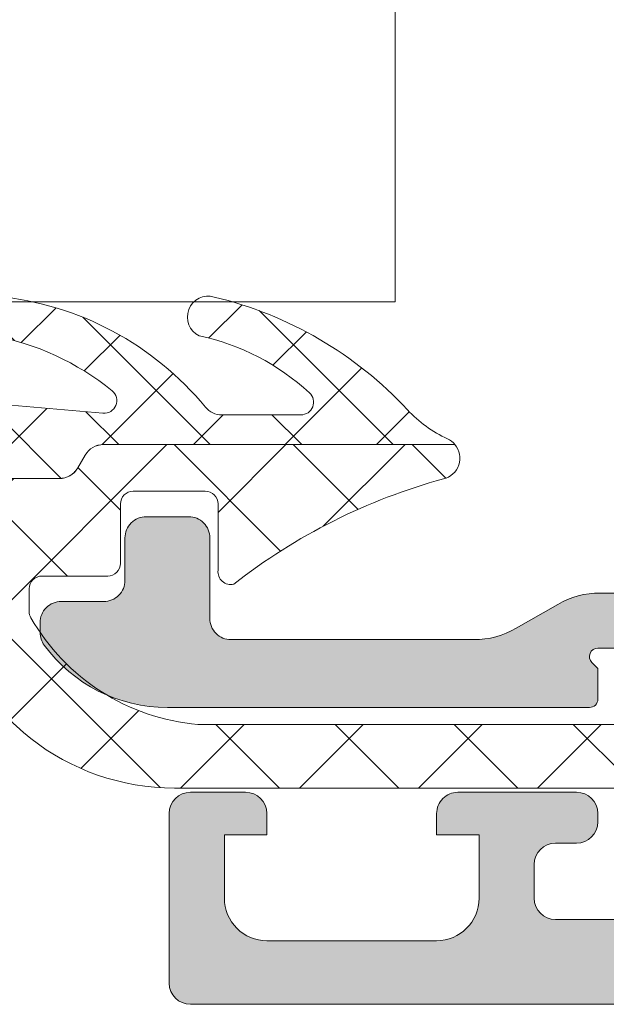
# Model space of a CAD drawing. Header units: millimetres. Extents: x 144573 to 336993, y 74252 to 247042.
# Tile 697 of 1056: x 223276 to 223290, y 174627 to 174651. Entities that reach past the tile are written whole.
import ezdxf

# ---------------------------------------------------------------- set-up
doc = ezdxf.new("R2010")
doc.units = ezdxf.units.MM
doc.layers.add('FASÁDA DETAILNÍ', color=255, linetype='Continuous', lineweight=0)
doc.layers.add('NOVA', color=255, linetype='Continuous', lineweight=0)

# ---------------------------------------------------------------- blocks, each defined once
blk = doc.blocks.new('A$C69D17D4D')
at = {"layer": 'FASÁDA DETAILNÍ'}
h = blk.add_hatch(color=256, dxfattribs=at)
edge = h.paths.add_edge_path()
edge.add_arc((135.510601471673, 1256.682007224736), 0.5000674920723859, 180.0077324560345, 269.9922675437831, ccw=False)
edge.add_line((135.0105339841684, 1256.681939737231), (135.0105339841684, 1260.68193973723))
edge.add_arc((135.510601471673, 1260.681872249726), 0.5000674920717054, 450.00773245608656, 539.9922675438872, ccw=False)
edge.add_line((135.5105339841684, 1261.181939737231), (136.8105828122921, 1261.181939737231))
edge.add_arc((136.8105459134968, 1260.681902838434), 0.5000369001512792, 360.00422797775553, 449.99577202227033, ccw=False)
edge.add_line((137.3105828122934, 1260.681939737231), (137.3105828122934, 1260.181939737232))
edge.add_line((137.3105828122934, 1260.181939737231), (136.3105828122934, 1260.181939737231))
edge.add_line((136.3105828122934, 1260.181939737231), (136.310582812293, 1258.681939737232))
edge.add_arc((137.3105458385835, 1258.68190276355), 0.9999630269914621, 539.9978814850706, 630.0021185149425)
edge.add_line((137.3105828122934, 1257.681939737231), (141.3105828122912, 1257.681939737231))
edge.add_arc((141.3105059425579, 1258.682016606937), 1.000076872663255, 270.0044039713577, 359.9955960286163)
edge.add_line((142.3105828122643, 1258.681939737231), (142.3105828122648, 1260.181939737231))
edge.add_line((142.3105828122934, 1260.181939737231), (141.3105828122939, 1260.181939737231))
edge.add_line((141.3105828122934, 1260.181939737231), (141.3105828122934, 1260.681939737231))
edge.add_arc((141.810525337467, 1260.681997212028), 0.4999425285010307, 89.9934131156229, 180.0065868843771, ccw=False)
edge.add_line((141.8105828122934, 1261.181939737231), (144.6105706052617, 1261.181939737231))
edge.add_arc((144.6105706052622, 1260.681939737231), 0.5000000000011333, 360.0000000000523, 450.0000000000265, ccw=False)
edge.add_line((145.1105706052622, 1260.681939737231), (145.1105706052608, 1260.481939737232))
edge.add_arc((144.6105706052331, 1260.481939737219), 0.5000000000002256, 269.99999999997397, 359.99999999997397, ccw=False)
edge.add_line((144.6105706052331, 1259.981939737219), (144.1105706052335, 1259.981939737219))
edge.add_arc((144.1106057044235, 1259.481904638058), 0.500035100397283, 450.0040217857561, 539.9959782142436)
edge.add_line((143.6105706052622, 1259.481939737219), (143.6105706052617, 1258.681936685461))
edge.add_arc((144.1105871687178, 1258.681953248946), 0.5000165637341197, 180.0018979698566, 269.9981020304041)
edge.add_line((144.1105706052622, 1258.181936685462), (175.410564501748, 1258.181936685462))
edge.add_line((175.4105645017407, 1258.181936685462), (181.449022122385, 1258.614333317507))
edge.add_arc((181.4105660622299, 1259.613553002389), 0.9999594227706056, 272.2040028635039, 359.9999999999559)
edge.add_line((182.4105254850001, 1259.613553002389), (182.4105254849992, 1266.282005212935))
edge.add_arc((181.9105254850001, 1266.282005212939), 0.5000000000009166, 360.0000000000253, 449.9999999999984)
edge.add_line((181.9105254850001, 1266.782005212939), (181.0105254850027, 1266.782005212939))
edge.add_arc((181.0105254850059, 1267.282005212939), 0.5000000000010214, 180.0000000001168, 270.0000000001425, ccw=False)
edge.add_line((180.5105254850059, 1267.282005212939), (180.5105254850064, 1268.682006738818))
edge.add_arc((180.4316890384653, 1268.949527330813), 0.278895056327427, 286.4198764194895, 361.1645893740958)
edge.add_line((180.7105264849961, 1268.955195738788), (180.7105264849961, 1269.408789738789))
edge.add_arc((180.4316583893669, 1269.414450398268), 0.2789255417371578, 358.8371299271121, 433.5754054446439)
edge.add_line((180.5105254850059, 1269.681993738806), (180.5105254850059, 1271.562004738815))
edge.add_arc((180.8105254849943, 1271.562004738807), 0.3000000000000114, 450.00000000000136, 540, ccw=False)
edge.add_line((180.8105254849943, 1271.862004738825), (181.7904998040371, 1271.862004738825))
edge.add_arc((181.7904998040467, 1271.562004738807), 0.2999999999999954, 360.0000000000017, 450.00000000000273, ccw=False)
edge.add_line((182.0904998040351, 1271.562004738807), (182.0904998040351, 1268.802006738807))
edge.add_arc((182.2104998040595, 1268.802006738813), 0.1200000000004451, 539.9999999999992, 630)
edge.add_line((182.2104998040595, 1268.682006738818), (186.5105254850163, 1268.682006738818))
edge.add_arc((186.5105254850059, 1269.182006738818), 0.5000000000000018, 269.9999999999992, 359.9999999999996)
edge.add_line((187.0105254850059, 1269.182006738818), (187.010525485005, 1269.882006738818))
edge.add_line((187.0105254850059, 1269.882006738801), (185.629030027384, 1272.274827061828))
edge.add_arc((185.7486452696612, 1272.343886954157), 0.1381197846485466, 89.99999999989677, 209.9999999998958, ccw=False)
edge.add_line((185.7486452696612, 1272.482006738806), (189.5105254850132, 1272.482006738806))
edge.add_arc((189.5105254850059, 1274.482006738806), 1.999999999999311, 270.0000000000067, 360.0000000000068)
edge.add_line((191.5105254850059, 1274.482006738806), (191.5105254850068, 1275.050002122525))
edge.add_arc((192.0105254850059, 1275.050002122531), 0.5000000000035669, 505.5209282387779, 539.9999999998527, ccw=False)
edge.add_arc((195.7200240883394, 1272.502528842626), 4.999999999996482, 455.34922800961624, 505.5209282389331, ccw=False)
edge.add_arc((195.2724057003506, 1277.343880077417), 0.1381197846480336, 330.00000000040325, 457.70243749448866, ccw=False)
edge.add_line((195.3920209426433, 1277.274820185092), (194.01052548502, 1274.881999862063))
edge.add_line((194.0105254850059, 1274.88199986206), (194.0105254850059, 1274.181999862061))
edge.add_arc((194.5105254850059, 1274.181999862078), 0.5, 540, 630)
edge.add_line((194.5105254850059, 1273.681999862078), (198.810551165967, 1273.681999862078))
edge.add_arc((198.8105511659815, 1273.801999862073), 0.1199999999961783, 270, 359.9999999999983)
edge.add_line((198.9305511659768, 1273.801999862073), (198.9305511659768, 1276.561997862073))
edge.add_arc((199.2305511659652, 1276.561997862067), 0.2999999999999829, 90, 180.0000000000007, ccw=False)
edge.add_line((199.2305511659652, 1276.861997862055), (200.2105254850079, 1276.861997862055))
edge.add_arc((200.2105254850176, 1276.561997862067), 0.300000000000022, 360.00000000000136, 450, ccw=False)
edge.add_line((200.5105254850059, 1276.561997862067), (200.5105254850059, 1274.681986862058))
edge.add_arc((200.5893925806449, 1274.414443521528), 0.2789255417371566, 466.424594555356, 541.1628700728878)
edge.add_line((200.3105244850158, 1274.408782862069), (200.3105244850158, 1273.955188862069))
edge.add_arc((200.5893619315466, 1273.949520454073), 0.2788950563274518, 538.8354106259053, 613.5801235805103)
edge.add_line((200.5105254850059, 1273.681999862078), (200.5105254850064, 1270.681941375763))
edge.add_line((200.5105254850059, 1270.681941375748), (199.8104531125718, 1269.981838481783))
edge.add_line((199.8104531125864, 1269.981838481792), (199.2104470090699, 1269.981838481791))
edge.add_line((199.2104470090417, 1269.981838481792), (199.2104470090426, 1271.581844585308))
edge.add_arc((198.7104375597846, 1271.581835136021), 0.5000094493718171, 360.0010827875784, 449.9989172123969)
edge.add_line((198.7104470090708, 1272.081844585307), (198.3150189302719, 1272.081844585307))
edge.add_arc((198.3150189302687, 1271.581844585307), 0.5000000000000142, 450.0000000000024, 465.0000000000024)
edge.add_line((198.1856094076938, 1272.064807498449), (196.7517226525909, 1271.680598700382))
edge.add_arc((197.0105416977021, 1270.714672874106), 1.000000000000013, 465.0000000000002, 540.0000000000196)
edge.add_line((196.0105416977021, 1270.714672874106), (196.0105416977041, 1264.981850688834))
edge.add_line((196.0105416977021, 1264.981850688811), (199.2104470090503, 1264.981850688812))
edge.add_line((199.2104470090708, 1264.981850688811), (199.2104470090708, 1265.78183848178))
edge.add_line((199.2104470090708, 1265.78183848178), (199.8104531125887, 1265.781838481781))
edge.add_line((199.8104531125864, 1265.78183848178), (200.5104348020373, 1264.569405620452))
edge.add_line((200.5104348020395, 1264.569405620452), (200.5104348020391, 1263.48185068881))
edge.add_line((200.5104348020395, 1263.481850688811), (185.5105254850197, 1263.481850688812))
edge.add_arc((185.5105254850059, 1262.981850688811), 0.5000000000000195, 449.9999999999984, 540.0000000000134)
edge.add_line((185.0105254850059, 1262.981850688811), (185.0105254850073, 1257.181939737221))
edge.add_arc((184.0105254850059, 1257.181939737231), 1, 270, 360.00000000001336, ccw=False)
edge.add_line((184.0105254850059, 1256.181939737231), (135.5105339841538, 1256.181939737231))
edge = h.paths.add_edge_path(flags=16)
edge.add_line((194.4105416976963, 1265.78183848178), (194.4105416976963, 1270.18183848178))
edge.add_arc((193.9105416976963, 1270.181838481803), 0.5000000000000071, 360.0000000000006, 449.9999999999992)
edge.add_line((193.9105416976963, 1270.681838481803), (189.5105416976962, 1270.681838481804))
edge.add_arc((189.5105416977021, 1270.181838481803), 0.4999999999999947, 449.9999999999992, 540.0000000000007)
edge.add_line((189.0105416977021, 1270.181838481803), (189.0105416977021, 1265.781838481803))
edge.add_arc((189.5105416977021, 1265.78183848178), 0.5, 540, 630)
edge.add_line((189.5105416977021, 1265.28183848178), (193.9105416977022, 1265.28183848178))
edge.add_arc((193.9105416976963, 1265.78183848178), 0.4999999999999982, 270, 360.0000000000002)
h = blk.add_hatch(dxfattribs=at)
h.set_pattern_fill('ANSI37', color=256, scale=0.48, angle=90, style=0)
h.set_pattern_definition([(135, (0, 0), (-1.077630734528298, -1.077630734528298), []), (225, (0, 0), (1.077630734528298, -1.077630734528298), [])])
edge = h.paths.add_edge_path()
edge.add_arc((136.2494207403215, 1270.582939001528), 0.4999992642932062, 219.4073371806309, 269.9999342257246)
edge.add_line((136.2494201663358, 1270.082939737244), (138.1115171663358, 1270.082939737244))
edge.add_arc((138.1115168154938, 1270.382939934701), 0.3000001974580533, 270.000067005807, 407.3578430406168)
edge.add_arc((134.5441020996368, 1266.509144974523), 5.566188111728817, 47.35773889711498, 77.80896735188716)
edge.add_arc((135.9273960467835, 1272.393221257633), 0.4897187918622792, 72.98602770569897, 244.8827571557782, ccw=False)
edge.add_arc((133.9815047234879, 1264.053463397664), 9.05242085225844, 42.793321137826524, 76.65656128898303, ccw=False)
edge.add_arc((142.8256814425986, 1272.241343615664), 2.9999998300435, 222.7932868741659, 245.2450969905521)
edge.add_arc((141.3598992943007, 1269.062537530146), 0.5004751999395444, 39.806434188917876, 65.24482424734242, ccw=False)
edge.add_line((141.7443701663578, 1269.382939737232), (133.4610911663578, 1269.382939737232))
edge.add_arc((133.4610916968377, 1268.88294003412), 0.4999997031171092, 90.00006078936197, 150.0000196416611)
edge.add_line((133.028079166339, 1269.132939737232), (132.854873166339, 1268.832939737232))
edge.add_arc((132.4218606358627, 1269.082939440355), 0.4999997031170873, 270.0000607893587, 330.0000196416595, ccw=False)
edge.add_line((132.4218611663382, 1268.582939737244), (130.7925131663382, 1268.582939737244))
edge.add_arc((130.7925123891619, 1269.58293909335), 0.9999993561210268, 210.0503388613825, 270.0000445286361, ccw=False)
edge.add_arc((123.6081316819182, 1265.42661231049), 7.300023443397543, 30.05035458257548, 78.7144463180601)
edge.add_arc((125.4233642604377, 1272.482949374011), 0.3999910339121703, 74.99872339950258, 165.1470491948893, ccw=False)
edge.add_arc((123.2966437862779, 1261.963445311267), 11.13157184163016, 49.413038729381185, 78.44234221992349, ccw=False)
edge.add_line((130.5388601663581, 1270.416976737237), (130.7310771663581, 1270.359275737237))
edge.add_line((130.7310771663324, 1270.359275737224), (133.4482841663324, 1270.121437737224))
edge.add_arc((133.4744431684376, 1270.420295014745), 0.2999999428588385, 264.9976449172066, 410.9690488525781)
edge.add_arc((129.6802711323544, 1265.740068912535), 6.324969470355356, 50.96896669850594, 79.5200292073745)
edge.add_arc((130.9091484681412, 1272.41790473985), 0.4650353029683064, 82.47186289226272, 260.2920262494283, ccw=False)
edge.add_arc((130.2596496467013, 1265.66157239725), 7.252239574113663, 39.40751088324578, 84.37832838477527, ccw=False)
h = blk.add_hatch(dxfattribs=at)
h.set_pattern_fill('ANSI37', color=256, scale=0.625, angle=90, style=0)
h.set_pattern_definition([(135, (0, 0), (-1.403165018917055, -1.403165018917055), []), (225, (0, 0), (1.403165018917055, -1.403165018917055), [])])
edge = h.paths.add_edge_path()
edge.add_ellipse((136.1236186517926, 1267.802501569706), major_axis=(-5.039467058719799, 0), ratio=1, start_angle=29.791784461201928, end_angle=85.03553873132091, ccw=False)
edge.add_ellipse((132.0105341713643, 1265.447701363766), major_axis=(-0.3000000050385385, 0), ratio=1, start_angle=0.0006926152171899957, end_angle=29.79217298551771, ccw=False)
edge.add_line((131.7105341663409, 1265.447697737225), (131.710531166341, 1265.981981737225))
edge.add_ellipse((132.0105309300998, 1265.981982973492), major_axis=(-0.2999997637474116, 0), ratio=1, start_angle=-90.00004512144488, end_angle=0.00023610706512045, ccw=False)
edge.add_line((132.0105311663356, 1266.281982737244), (133.5605281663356, 1266.281982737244))
edge.add_ellipse((133.5605205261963, 1266.581993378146), major_axis=(-0.3000106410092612, 0), ratio=1, start_angle=90.00145911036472, end_angle=179.9956760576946)
edge.add_line((133.8605311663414, 1266.581970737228), (133.8605421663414, 1267.981952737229))
edge.add_ellipse((134.1605320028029, 1267.981949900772), major_axis=(-0.2999898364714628, 0), ratio=1, start_angle=270.00035074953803, end_angle=359.999458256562, ccw=False)
edge.add_line((134.1605301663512, 1268.281939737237), (135.8605421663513, 1268.281939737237))
edge.add_ellipse((135.8605350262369, 1267.98192959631), major_axis=(-0.3000101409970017, 0), ratio=1, start_angle=180.0044194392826, end_angle=269.9986363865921, ccw=False)
edge.add_line((136.160545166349, 1267.981952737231), (136.160534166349, 1266.418121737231))
edge.add_ellipse((136.4616932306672, 1266.385264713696), major_axis=(-0.3029461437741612, 0), ratio=1, start_angle=-6.226450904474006, end_angle=103.4835773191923)
edge.add_ellipse((145.1666163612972, 1255.069300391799), major_axis=(-14.00076634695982, 0), ratio=1, start_angle=285.30173220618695, end_angle=308.07562007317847, ccw=False)
edge.add_ellipse((141.3599027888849, 1269.061538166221), major_axis=(-0.5004721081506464, 0), ratio=1, start_angle=102.9176085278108, end_angle=219.8066343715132)
edge.add_line((141.7443701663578, 1269.381939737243), (133.4610911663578, 1269.381939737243))
edge.add_ellipse((133.4610916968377, 1268.881940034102), major_axis=(-0.4999997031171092, 0), ratio=1, start_angle=270.000060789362, end_angle=330.0000196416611)
edge.add_line((133.028079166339, 1269.131939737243), (132.854873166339, 1268.831939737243))
edge.add_ellipse((132.4218606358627, 1269.081939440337), major_axis=(-0.4999997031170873, 0), ratio=1, start_angle=90.00006078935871, end_angle=150.0000196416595, ccw=False)
edge.add_line((132.4218611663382, 1268.581939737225), (130.7925131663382, 1268.581939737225))
edge.add_ellipse((130.7925123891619, 1269.581939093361), major_axis=(-0.9999993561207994, 0), ratio=1, start_angle=30.050338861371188, end_angle=90.00004452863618, ccw=False)
edge.add_ellipse((123.6081316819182, 1265.425612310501), major_axis=(-7.300023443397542, 0), ratio=1, start_angle=210.0503545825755, end_angle=258.7144463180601)
edge.add_ellipse((125.4233637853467, 1272.481949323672), major_axis=(-0.3999905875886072, 0), ratio=1, start_angle=-14.85297522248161, end_angle=69.49817055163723)
edge.add_ellipse((123.0492968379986, 1266.132851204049), major_axis=(-6.378448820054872, 0), ratio=1, start_angle=194.452597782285, end_angle=249.4981254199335, ccw=False)
edge.add_line((129.2258961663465, 1267.724777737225), (129.5894831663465, 1266.314070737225))
edge.add_line((129.5894831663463, 1266.314070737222), (129.7995961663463, 1265.451369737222))
edge.add_ellipse((135.1362188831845, 1266.781934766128), major_axis=(-5.499995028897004, 0), ratio=1, start_angle=13.99995496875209, end_angle=90.00003420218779)
edge.add_line((135.1362221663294, 1261.281939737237), (147.5542501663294, 1261.281939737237))
edge.add_line((147.554250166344, 1261.281939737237), (148.917307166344, 1261.569558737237))
edge.add_ellipse((149.0205397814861, 1261.080332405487), major_axis=(-0.4999993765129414, 0), ratio=1, start_angle=220.283751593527, end_angle=281.91530077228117, ccw=False)
edge.add_line((149.4019651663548, 1261.40361873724), (150.9755761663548, 1259.54701073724))
edge.add_ellipse((151.5477151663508, 1260.031940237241), major_axis=(-0.7499997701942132, 0), ratio=1, start_angle=40.28370615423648, end_angle=220.2837061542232)
edge.add_line((152.1198541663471, 1260.516869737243), (150.1605681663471, 1262.828513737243))
edge.add_ellipse((149.3977165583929, 1262.181941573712), major_axis=(-0.9999990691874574, 0), ratio=1, start_angle=220.2836986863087, end_angle=281.915247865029)
edge.add_line((149.1912521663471, 1263.160394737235), (147.3977151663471, 1262.781939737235))
edge.add_line((147.3977151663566, 1262.781939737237), (135.6875141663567, 1262.781939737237))
h = blk.add_hatch(color=256, dxfattribs=at)
edge = h.paths.add_edge_path()
edge.add_line((149.5105341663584, 1265.581939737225), (149.1373291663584, 1265.881939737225))
edge.add_line((149.1373291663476, 1265.881939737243), (145.1641241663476, 1265.881939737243))
edge.add_ellipse((145.1641257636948, 1263.881932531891), major_axis=(-2.000007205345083, 0), ratio=1, start_angle=270.0000457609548, end_angle=299.9999336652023)
edge.add_line((144.164124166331, 1265.613990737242), (143.187072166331, 1265.049888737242))
edge.add_ellipse((142.1870705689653, 1266.781946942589), major_axis=(-2.000007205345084, 0), ratio=1, start_angle=90.00004576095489, end_angle=119.9999336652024, ccw=False)
edge.add_line((142.1870721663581, 1264.781939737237), (136.4672381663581, 1264.781939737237))
edge.add_ellipse((136.4672377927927, 1265.281939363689), major_axis=(-0.49999962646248, 0), ratio=1, start_angle=-4.280429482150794e-05, end_angle=90.00004280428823, ccw=False)
edge.add_line((135.9672381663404, 1265.281939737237), (135.9672381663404, 1267.181939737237))
edge.add_ellipse((135.4674961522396, 1267.18219772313), major_axis=(-0.4997420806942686, 0), ratio=1, start_angle=179.9704217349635, end_angle=270.0295782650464)
edge.add_line((135.4672381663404, 1267.681939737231), (134.4672381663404, 1267.681939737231))
edge.add_ellipse((134.4669801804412, 1267.18219772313), major_axis=(-0.4997420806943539, 0), ratio=1, start_angle=-90.02957826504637, end_angle=0.02957826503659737)
edge.add_line((133.9672381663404, 1267.181939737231), (133.9672381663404, 1266.181939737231))
edge.add_ellipse((133.4674987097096, 1266.181679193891), major_axis=(-0.4997395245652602, 0), ratio=1, start_angle=89.97012836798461, end_angle=180.0298716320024, ccw=False)
edge.add_line((133.4672381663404, 1265.681939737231), (132.4672381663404, 1265.681939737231))
edge.add_ellipse((132.4669842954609, 1265.182191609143), major_axis=(-0.4997481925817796, 0), ratio=1, start_angle=-90.02910612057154, end_angle=0.02887693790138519)
edge.add_line((131.9672361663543, 1265.181939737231), (131.9672361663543, 1264.948908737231))
edge.add_ellipse((132.4672353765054, 1264.948908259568), major_axis=(-0.4999992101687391, 0), ratio=1, start_angle=-5.47370397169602e-05, end_angle=36.24931299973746)
edge.add_ellipse((134.9672387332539, 1266.781946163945), major_axis=(-3.600006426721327, 0), ratio=1, start_angle=36.24938608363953, end_angle=89.99995914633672)
edge.add_line((134.9672361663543, 1263.181939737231), (144.9105341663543, 1263.181939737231))
edge.add_ellipse((144.9105343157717, 1263.381939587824), major_axis=(-0.1999998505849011, 0), ratio=1, start_angle=89.99995719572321, end_angle=180.0000428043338)
edge.add_line((145.1105341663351, 1263.381939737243), (145.1105341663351, 1264.099160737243))
edge.add_line((145.1105341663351, 1264.099160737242), (144.9695731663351, 1264.240059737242))
edge.add_ellipse((145.1105345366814, 1264.381939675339), major_axis=(-0.2000000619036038, 0), ratio=1, start_angle=-89.99989390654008, end_angle=45.18607561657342, ccw=False)
edge.add_line((145.1105341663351, 1264.581939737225), (147.0101031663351, 1264.581939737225))
edge.add_line((147.0101031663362, 1264.581939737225), (151.0887511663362, 1264.896257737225))
edge.add_ellipse((151.0105336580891, 1265.390102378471), major_axis=(-0.5000005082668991, 0), ratio=1, start_angle=99.00002276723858, end_angle=179.9999265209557)
edge.add_line((151.5105341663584, 1265.390101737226), (151.5105341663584, 1265.581939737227))
edge.add_ellipse((151.010534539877, 1265.581940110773), major_axis=(-0.4999996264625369, 0), ratio=1, start_angle=179.9999571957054, end_angle=270.0000428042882)
edge.add_line((151.0105341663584, 1266.081939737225), (150.9105341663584, 1266.081939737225))
edge.add_ellipse((150.9105340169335, 1265.881939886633), major_axis=(-0.1999998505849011, 0), ratio=1, start_angle=-90.00004280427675, end_angle=4.280433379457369e-05)
edge.add_line((150.7105341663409, 1265.881939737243), (150.7105341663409, 1265.581939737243))
edge.add_line((150.7105341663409, 1265.581939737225), (149.510534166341, 1265.581939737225))
for p, q in [((135.5105339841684, 1261.181939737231), (136.8105828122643, 1261.181939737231)), ((141.8105828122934, 1261.181939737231), (144.6105706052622, 1261.181939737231)), ((135.0105339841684, 1256.681939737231), (135.0105339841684, 1260.681939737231)), ((137.3105828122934, 1260.681939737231), (137.3105828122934, 1260.181939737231)), ((141.3105828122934, 1260.181939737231), (141.3105828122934, 1260.681939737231)), ((145.1105706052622, 1260.681939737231), (145.1105706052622, 1260.481939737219)), ((137.3105828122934, 1260.181939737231), (136.3105828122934, 1260.181939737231)), ((136.3105828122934, 1260.181939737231), (136.3105828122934, 1258.681939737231)), ((142.3105828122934, 1260.181939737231), (141.3105828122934, 1260.181939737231)), ((142.3105828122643, 1258.681939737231), (142.3105828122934, 1260.181939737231)), ((144.6105706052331, 1259.981939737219), (144.1105706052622, 1259.981939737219)), ((143.6105706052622, 1259.481939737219), (143.6105706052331, 1258.681936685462)), ((144.1105706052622, 1258.181936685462), (175.4105645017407, 1258.181936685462)), ((137.3105828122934, 1257.681939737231), (141.3105828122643, 1257.681939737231)), ((184.0105254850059, 1256.181939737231), (135.5105339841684, 1256.181939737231))]:
    blk.add_line(p, q, dxfattribs=at)
blk.add_lwpolyline([(-247.3547423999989, 1272.74602788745), (140.3360344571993, 1272.74602788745), (140.3360344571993, 1316.74602788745), (-247.3547423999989, 1316.74602788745), (-328.3256212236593, 1316.74602788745), (-328.3256212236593, 1272.74602788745)], close=True, dxfattribs=at)
for points in [[(130.7310771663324, 1270.359275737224), (133.4482841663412, 1270.121437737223), (133.4482841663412, 1270.121437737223, 0.739768), (133.6633651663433, 1270.653336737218, 0.125226), (130.8307311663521, 1271.959528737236, -0.981156)], [(130.9700741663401, 1272.878931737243, -0.19878), (135.8630951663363, 1270.265524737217), (135.8630951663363, 1270.265524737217, 0.224409), (136.2494201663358, 1270.082939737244), (138.1115171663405, 1270.082939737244), (138.1115171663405, 1270.082939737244, 0.683163), (138.3147421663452, 1270.60361973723, 0.133656), (135.719524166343, 1271.949809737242, -0.931673), (136.0706901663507, 1272.861506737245, -0.148841), (140.6242531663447, 1270.203277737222, 0.0982791), (141.5694691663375, 1269.517021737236, -0.111454), (141.7443701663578, 1269.382939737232), (133.4610911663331, 1269.382939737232), (133.4610911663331, 1269.382939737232, 0.267949), (133.028079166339, 1269.132939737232), (132.8548731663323, 1268.832939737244), (132.8548731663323, 1268.832939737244, -0.267949), (132.4218611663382, 1268.582939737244), (130.7925131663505, 1268.582939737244)]]:
    blk.add_lwpolyline(points, format="xyb", dxfattribs=at)
at = {"layer": 'FASÁDA DETAILNÍ', "extrusion": (0, 0, -1)}
for points in [[(-129.7995961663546, 1265.451369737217, -0.344328), (-135.1362221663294, 1261.281939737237), (-147.554250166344, 1261.281939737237)], [(-147.3977151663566, 1262.781939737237), (-135.6875141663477, 1262.781939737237), (-135.6875141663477, 1262.781939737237, 0.245826), (-131.7501841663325, 1265.298644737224, 0.130727), (-131.7105341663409, 1265.447697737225), (-131.7105311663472, 1265.981981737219), (-131.7105311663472, 1265.981981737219, 0.414215), (-132.0105311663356, 1266.281982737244), (-133.5605281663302, 1266.281982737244), (-133.5605281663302, 1266.281982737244, -0.414184), (-133.8605311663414, 1266.581970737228), (-133.8605421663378, 1267.981952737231), (-133.8605421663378, 1267.981952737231, 0.414209), (-134.1605301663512, 1268.281939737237), (-135.8605421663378, 1268.281939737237), (-135.8605421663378, 1268.281939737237, 0.414184), (-136.160545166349, 1267.981952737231), (-136.1605341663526, 1266.418121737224), (-136.1605341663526, 1266.418121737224, -0.51896), (-136.5323301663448, 1266.090668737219, 0.0996982), (-141.4717831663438, 1268.57373173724, -0.559391), (-141.7443701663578, 1269.381939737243), (-133.4610911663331, 1269.381939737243), (-133.4610911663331, 1269.381939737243, -0.267949), (-133.028079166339, 1269.131939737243), (-132.8548731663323, 1268.831939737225), (-132.8548731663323, 1268.831939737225, 0.267949), (-132.4218611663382, 1268.581939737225), (-130.7925131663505, 1268.581939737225)], [(-149.1373291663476, 1265.881939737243), (-145.164124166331, 1265.881939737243), (-145.164124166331, 1265.881939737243, -0.131652), (-144.164124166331, 1265.613990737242), (-143.1870721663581, 1265.049888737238), (-143.1870721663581, 1265.049888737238, 0.131652), (-142.1870721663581, 1264.781939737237), (-136.4672381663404, 1264.781939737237), (-136.4672381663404, 1264.781939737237, 0.414214), (-135.9672381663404, 1265.281939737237), (-135.9672381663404, 1267.181939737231), (-135.9672381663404, 1267.181939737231, -0.414516), (-135.4672381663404, 1267.681939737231), (-134.4672381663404, 1267.681939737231), (-134.4672381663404, 1267.681939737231, -0.414516), (-133.9672381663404, 1267.181939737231), (-133.9672381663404, 1266.181939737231), (-133.9672381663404, 1266.181939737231, 0.414519), (-133.4672381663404, 1265.681939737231), (-132.4672381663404, 1265.681939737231), (-132.4672381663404, 1265.681939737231, -0.41451), (-131.9672361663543, 1265.181939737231), (-131.9672361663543, 1264.94890873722), (-131.9672361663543, 1264.94890873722, -0.1595), (-132.0640101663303, 1264.653258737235, -0.238928), (-134.9672361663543, 1263.181939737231), (-144.9105341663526, 1263.181939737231), (-144.9105341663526, 1263.181939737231, -0.414214), (-145.1105341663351, 1263.381939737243), (-145.1105341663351, 1264.099160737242), (-144.9695731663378, 1264.240059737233), (-144.9695731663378, 1264.240059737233, 0.669353), (-145.1105341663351, 1264.581939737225), (-147.0101031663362, 1264.581939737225)]]:
    blk.add_lwpolyline(points, format="xyb", dxfattribs=at)
at = {"layer": 'FASÁDA DETAILNÍ'}
for centre, radius, start, end in [((135.510601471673, 1260.681872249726), 0.5000674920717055, 90.00773245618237, 179.9922675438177), ((136.8105459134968, 1260.681902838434), 0.5000369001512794, 0.004227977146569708, 89.99577202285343), ((141.810525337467, 1260.681997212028), 0.4999425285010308, 89.99341311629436, 180.0065868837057), ((144.6105706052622, 1260.681939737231), 0.5000000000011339, 0, 90), ((144.6105706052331, 1260.481939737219), 0.5000000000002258, 270, 0), ((144.1106057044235, 1259.481904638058), 0.5000351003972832, 90.00402178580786, 179.9959782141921), ((137.3105458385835, 1258.68190276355), 0.999963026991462, 179.9978814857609, 270.0021185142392), ((141.3105059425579, 1258.682016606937), 1.000076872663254, 270.0044039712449, 359.9955960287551), ((144.1105871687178, 1258.681953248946), 0.5000165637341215, 180.001897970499, 269.9981020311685), ((135.510601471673, 1256.682007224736), 0.5000674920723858, 180.0077324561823, 269.9922675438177)]:
    blk.add_arc(centre, radius, start, end, dxfattribs=at)

msp = doc.modelspace()

# ---------------------------------------------------------------- block references
at = {"layer": 'NOVA', "ltscale": 300}
msp.add_blockref('A$C69D17D4D', (223144.9987451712, 173371.2585875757), dxfattribs=at)

doc.saveas('drawing.dxf')
